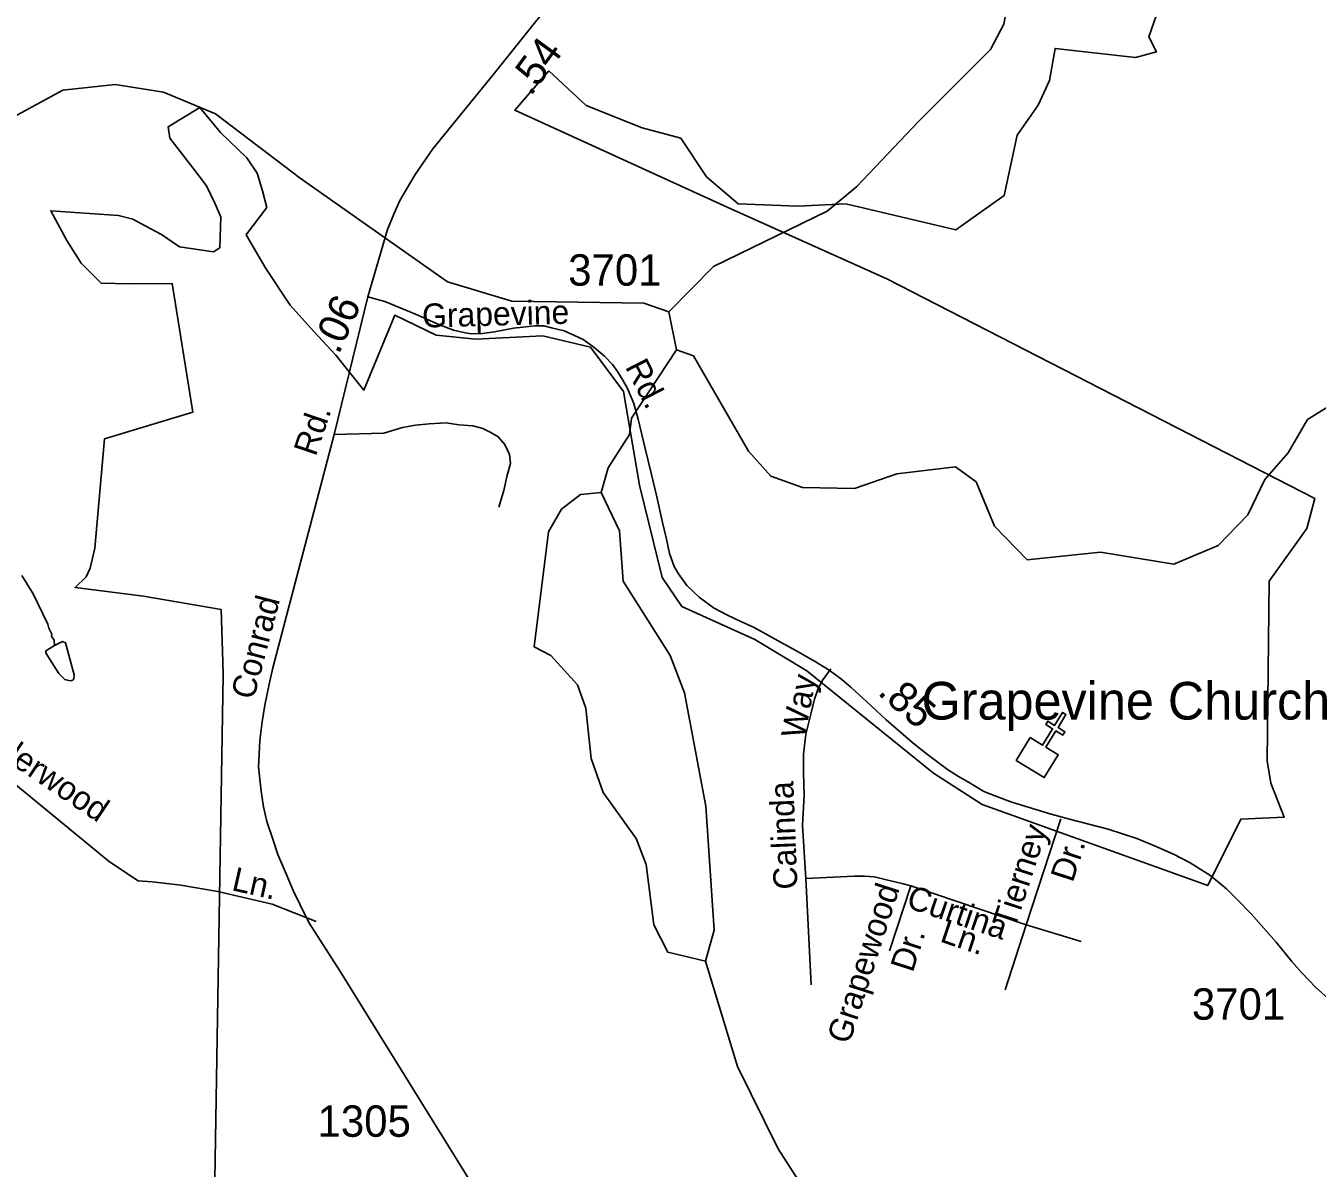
# Model space of a CAD drawing. Extents: x 1547597 to 1699558, y 810033 to 920809.
# Drawn here: x 1571901 to 1577045, y 863625 to 868175 of the extents above; entities that cross this region are included whole.
import ezdxf

# ---------------------------------------------------------------- set-up
doc = ezdxf.new("R2010")
doc.units = 0
for name, color, linetype in [('Exist Boundary Political City Limit New', 7, 'Continuous'), ('Exist Cultural Church CELL', 7, 'Continuous'), ('Exist Cultural Church Label', 7, 'Continuous'), ('Exist Hydrographic Creek Single Shore', 7, 'Continuous'), ('Exist Hydrographic Misc Water Feature', 7, 'Continuous'), ('Exist Hydrographic Pond Under 1500 Sq Ft', 7, 'Continuous'), ('Exist Road Non-System Type 51', 7, 'Continuous'), ('Exist Road Non-System Type 51 Label', 7, 'Continuous'), ('Exist Road Secondary Mileage Hundredths English Label', 7, 'Continuous'), ('Exist Road Secondary Type 51 Attributed', 7, 'Continuous'), ('Exist Road Secondary Type 51 Label', 7, 'Continuous'), ('Exist Road Secondary Type 51 Number Label', 7, 'Continuous'), ('Map Preparation Boundary City Limit Buffer Line', 7, 'Continuous')]:
    doc.layers.add(name, color=color, linetype=linetype)

msp = doc.modelspace()

# ---------------------------------------------------------------- linework, layer by layer
at = {"layer": 'Exist Boundary Political City Limit New'}
for points in [[(1573984.8, 867996.4), (1574133.3, 867857.5), (1574357, 867768.7), (1574509.8, 867727.7), (1574613.2, 867573.1), (1574739.1, 867465.7), (1574976.9, 867456.4), (1575168, 867465.7), (1575606.2, 867363.1), (1575798.3, 867499), (1575850.9, 867739.4), (1575933.4, 867859.6), (1575978.5, 867957.3), (1576001, 868085), (1576322.3, 868048.3), (1576404.8, 868070.8), (1576374.8, 868130.9), (1576435.6, 868307.9)], [(1572176.6, 866095.2), (1572214.4, 866530), (1572566, 866636), (1572484.1, 867148.1), (1572314.2, 867147.2), (1572201.6, 867149.9), (1572122.2, 867230.1), (1572065, 867320.1), (1572000.5, 867438.7), (1572269.7, 867420), (1572328, 867405.4), (1572376.3, 867377.8), (1572441.6, 867343.3), (1572513.1, 867294.4), (1572648.8, 867275.5), (1572673.7, 867291.4), (1572677.6, 867414.6), (1572653.5, 867468.1), (1572621.3, 867538), (1572566.9, 867609.9), (1572475.4, 867727.6), (1572468.3, 867773), (1572594, 867849.1), (1572676.4, 867750.6), (1572781, 867649.2), (1572822.2, 867588.3), (1572844.4, 867518.4), (1572861.5, 867450.9), (1572781.3, 867346.2), (1572779.2, 867342.3), (1572857.7, 867208.6), (1572954.4, 867062.6), (1573048, 866958.2), (1573136.5, 866862.8), (1573248.1, 866723.5), (1573370.6, 867022.2), (1573535.4, 866943), (1573693.5, 866926.5), (1573960.9, 866940), (1574149.9, 866894.7), (1574282.5, 866718.6), (1574346, 866346.2), (1574436.1, 865977.8), (1574514.9, 865862.3), (1574805.1, 865730.9), (1575012.4, 865606.4), (1575516.7, 865198.3), (1575710.2, 865073.8), (1576609.4, 864751), (1576741.6, 865015.6), (1576914.3, 865023.1), (1576860.3, 865159.2), (1576846.3, 865248.2), (1576854.3, 865962.8), (1577004.4, 866173.3), (1577036.5, 866291.9), (1575331.3, 867166.8), (1574694.5, 867452.8), (1573848.8, 867838.9), (1573984.8, 867996.4)], [(1572641.9, 862855.3), (1572687.5, 865590.5), (1572685.5, 865642), (1572678.8, 865850), (1572369.6, 865903.1), (1572097.4, 865938.1), (1572141.5, 865980.2), (1572157.6, 866015.5), (1572176.6, 866095.2)]]:
    msp.add_lwpolyline(points, dxfattribs=at)
at = {"layer": 'Exist Cultural Church CELL'}
msp.add_lwpolyline([(1575902.7, 865340.2), (1575951.3, 865310.5), (1575991.1, 865375.4), (1575963.9, 865392.1), (1575972.2, 865405.7), (1575999.5, 865389), (1576031, 865440.2), (1576044.7, 865431.8), (1576013.2, 865380.6), (1576040.4, 865363.8), (1576032, 865350.2), (1576004.8, 865367), (1575964.9, 865302.1), (1576014, 865271.8), (1575958.2, 865181.1), (1575846.9, 865249.5)], close=True, dxfattribs=at)
at = {"layer": 'Exist Hydrographic Creek Single Shore'}
msp.add_line((1574493.4, 866884.5), (1574462.5, 867036.3), dxfattribs=at)
for points in [[(1572994.6, 867567.9), (1572656.5, 867824.6), (1572449.5, 867910.9), (1572257.5, 867941.1), (1572048.4, 867919), (1571838.4, 867805.1), (1571679.4, 867772.2), (1571622.4, 867806.2), (1571607.4, 867914.8), (1571499.5, 867976.1)], [(1574462.5, 867036.3), (1574363.4, 867071), (1573837.5, 867078.4), (1573580.5, 867155.9), (1572994.6, 867567.9)], [(1574193.5, 866316.1), (1574220.4, 866414.2), (1574305.5, 866547), (1574314.4, 866612.5), (1574493.4, 866884.5)], [(1577351.5, 866744.6), (1577150.5, 866696.1), (1577007.5, 866607.1), (1576930.5, 866474.1), (1576837.5, 866367.7), (1576768.5, 866227.9), (1576650.5, 866105.6), (1576474.5, 866030.4), (1576182.5, 866078.9), (1575890.5, 866048.8), (1575759.4, 866182.7), (1575686.4, 866358.2), (1575604.5, 866419), (1575370.5, 866390.8), (1575202.5, 866331.8), (1574994.5, 866336), (1574869.5, 866381.3), (1574779.5, 866481.5), (1574560.5, 866860.2), (1574493.4, 866884.5)], [(1574608.5, 864449.8), (1574643.4, 864573.7), (1574609.5, 865066.9), (1574524.5, 865518.4), (1574467.5, 865667.3), (1574280.5, 865963.1), (1574266.5, 866163.8), (1574193.5, 866316.1)], [(1575662.4, 861831.8), (1575479.4, 862393.5), (1575416.5, 862670.5), (1575328.5, 862895.5), (1574979.5, 863575.6), (1574897.5, 863701.9), (1574735.5, 864030.2), (1574608.5, 864449.8)]]:
    msp.add_lwpolyline(points, dxfattribs=at)
at = {"layer": 'Exist Hydrographic Misc Water Feature'}
for points in [[(1575211.6, 867535.7), (1575457.5, 867794.2), (1575744.5, 868080.4), (1575796.5, 868181.2), (1575823.5, 868321.9), (1575783.4, 868447.3), (1575793.5, 868571.9), (1575895.5, 868671.6), (1576213.5, 868773.5), (1576398.5, 868937.1), (1576646.5, 869303.1), (1576772.5, 869431.8), (1576876.5, 869666.1), (1576970.5, 869805.4), (1577171.5, 869909.6), (1577413.5, 869934.3), (1577671.4, 869869.9)], [(1574462.5, 867036.3), (1574640.5, 867216.4), (1575093.4, 867437.1), (1575211.6, 867535.7)], [(1572014.9, 865706.9), (1572013.8, 865727.6), (1572004, 865743.7), (1572004.1, 865751.7), (1571992.3, 865775.9), (1571988.5, 865791.9), (1571930, 865912.6), (1571884.9, 865985.2)], [(1572014.9, 865706.9), (1572031.6, 865715.4), (1572047.7, 865723.2), (1572059.3, 865717.5), (1572094.1, 865590.7), (1572092, 865574.7), (1572087.9, 865568.7), (1572077.8, 865566.9), (1572055.9, 865571.2), (1572032.2, 865595.5), (1571989, 865664), (1571981.3, 865678), (1571981.4, 865686), (1572014.9, 865706.9)]]:
    msp.add_lwpolyline(points, dxfattribs=at)
at = {"layer": 'Exist Hydrographic Pond Under 1500 Sq Ft'}
msp.add_lwpolyline([(1574608.5, 864449.8), (1574458.5, 864485.6), (1574402.5, 864595), (1574372.5, 864835.4), (1574332.5, 864937.9), (1574201.5, 865121.1), (1574153.5, 865256.7), (1574131.4, 865457.4), (1574099.4, 865550), (1573992.5, 865667), (1573926.5, 865701.2), (1573983.5, 866159.6), (1574034.4, 866250.5), (1574110.5, 866308), (1574193.5, 866316.1)], dxfattribs=at)
at = {"layer": 'Exist Road Non-System Type 51'}
for p, q in [((1576024.1, 865016.9), (1575886.1, 864594.6)), ((1575008.3, 864779.5), (1575030.2, 864355)), ((1575426, 864749.5), (1575342.3, 864490.6)), ((1575426, 864749.5), (1575886.1, 864594.6)), ((1575886.1, 864594.6), (1575802.2, 864335.8)), ((1575886.1, 864594.6), (1576105.3, 864527.6))]:
    msp.add_line(p, q, dxfattribs=at)
for points in [[(1573129.2, 866547.6), (1573327.2, 866552.6), (1573401.7, 866575.7), (1573453.7, 866584.8), (1573507.8, 866590.1), (1573575.9, 866593.2), (1573625.8, 866586.3), (1573681.8, 866581.6), (1573721.8, 866571), (1573751.5, 866556.6), (1573783.3, 866538.1), (1573808.9, 866507.6), (1573828.3, 866467.4), (1573831.8, 866431.3), (1573817, 866379.6), (1573806.3, 866329.5), (1573785.3, 866257.9)], [(1575108.5, 865614.4), (1575075.8, 865570.8), (1575057.3, 865535.2), (1575042.7, 865493.2), (1575030, 865439.5), (1575008.7, 865353.8), (1574999.3, 865273.8), (1574998.5, 865199.8), (1575001.2, 865111.7), (1574995.4, 864989.7), (1575008.3, 864779.5)], [(1573057.9, 864607.9), (1572881.9, 864676.6), (1572666.1, 864727.5), (1572518.1, 864752.9), (1572403.8, 864765.6), (1572348.8, 864769.8), (1572234.6, 864846), (1571718.4, 865269.5), (1571553.4, 865413.5), (1571502.6, 865430.4), (1571367.3, 865561.7)], [(1575008.3, 864779.5), (1575200.4, 864788.6), (1575242.4, 864788.2), (1575282.4, 864785.6), (1575318.5, 864777), (1575362.3, 864766.4), (1575396.2, 864757.9), (1575426, 864749.5)]]:
    msp.add_lwpolyline(points, dxfattribs=at)
at = {"layer": 'Exist Road Secondary Type 51 Attributed'}
for points in [[(1574631, 868995.4), (1574588.4, 868968.3), (1574538, 868933.4), (1574472.1, 868871.4), (1574398.5, 868801.6), (1574297.8, 868708.5), (1574063.4, 868354.7), (1573926.4, 868183.8), (1573766.8, 867984.6), (1573522.6, 867684.6), (1573452.4, 867583.3), (1573391, 867479.2), (1573366.7, 867425.4), (1573341.8, 867363.2), (1573262.9, 867095.5)], [(1573262.9, 867095.5), (1573129.2, 866547.6), (1572885.6, 865618.6), (1572870.5, 865552.8), (1572853.4, 865468.9), (1572842.4, 865403.1), (1572833.3, 865329.3), (1572830.6, 865275.3), (1572827.8, 865223.3), (1572833, 865175.2), (1572838.4, 865127.1), (1572847.6, 865064.8), (1572860.6, 865006.7), (1572883.7, 864940.2), (1572904.8, 864874), (1572937.6, 864797.5), (1572966.7, 864731), (1572992, 864676.7), (1573029, 864604.1), (1573151.8, 864411), (1573825.8, 863324.8)], [(1577101, 864290.8), (1577038.7, 864346.8), (1576984.4, 864402.8), (1576944.2, 864448.1), (1576881.9, 864525.1), (1576841.8, 864570.4), (1576782.1, 864637.7), (1576729.4, 864692.6), (1576684.2, 864737.3), (1576638.9, 864775.2), (1576617.4, 864792.2), (1576539.8, 864840.9), (1576472.5, 864876), (1576397.8, 864908.8), (1576327.6, 864938.2), (1576212.2, 864976.1), (1576058.8, 865015.2), (1575985.2, 865035.5), (1575864.1, 865072.3), (1575825, 865083.8), (1575765.4, 865106.6), (1575717.5, 865125.4), (1575656.1, 865162.2), (1575616.6, 865184.8), (1575572.8, 865213.5), (1575493.2, 865272.7), (1575436, 865317.9), (1575327.4, 865411.9), (1575251, 865483.2), (1575188.8, 865539.5), (1575151.6, 865571.5), (1575101.8, 865608.3), (1575042.4, 865645), (1574966, 865688.6), (1574910, 865719.2), (1574802.7, 865778.9), (1574749, 865802.9), (1574693.8, 865829.5), (1574641.2, 865856.7), (1574583.4, 865899.1), (1574534.5, 865945.5), (1574500.5, 865992), (1574483.6, 866021.4), (1574465.2, 866074), (1574452.7, 866130), (1574437.4, 866196.8), (1574415.1, 866298.7), (1574393.6, 866387.5), (1574368.7, 866491.7), (1574340.4, 866608.8), (1574323.4, 866671.1), (1574298.5, 866730.5), (1574279.8, 866764.4), (1574258.3, 866797.8), (1574238.2, 866825.6), (1574206, 866859.5), (1574164.4, 866895.2), (1574120.8, 866925.7), (1574087.4, 866941.6), (1574045, 866960.2), (1573995.2, 866972.7), (1573964, 866980.1), (1573929.8, 866980.1), (1573843.8, 866970.4), (1573767.9, 866956.3), (1573720.1, 866949.6), (1573678.1, 866948.3), (1573651.7, 866951.8), (1573605.2, 866962.5), (1573545.8, 866985.7), (1573453.3, 867027), (1573331.6, 867076.8), (1573262.9, 867095.5)]]:
    msp.add_lwpolyline(points, dxfattribs=at)
at = {"layer": 'Map Preparation Boundary City Limit Buffer Line'}
for points in [[(1573984.8, 867996.4), (1574133.3, 867857.5), (1574357, 867768.7), (1574509.8, 867727.7), (1574613.2, 867573.1), (1574739.1, 867465.7), (1574976.9, 867456.4), (1575168, 867465.7), (1575606.2, 867363.1), (1575798.3, 867499), (1575850.9, 867739.4), (1575933.4, 867859.6), (1575978.5, 867957.3), (1576001, 868085), (1576322.3, 868048.3), (1576404.8, 868070.8), (1576374.8, 868130.9), (1576435.6, 868307.9)], [(1572176.6, 866095.2), (1572214.4, 866530), (1572566, 866636), (1572484.1, 867148.1), (1572314.2, 867147.2), (1572201.6, 867149.9), (1572122.2, 867230.1), (1572065, 867320.1), (1572000.5, 867438.7), (1572269.7, 867420), (1572328, 867405.4), (1572376.3, 867377.8), (1572441.6, 867343.3), (1572513.1, 867294.4), (1572648.8, 867275.5), (1572673.7, 867291.4), (1572677.6, 867414.6), (1572653.5, 867468.1), (1572621.3, 867538), (1572566.9, 867609.9), (1572475.4, 867727.6), (1572468.3, 867773), (1572594, 867849.1), (1572676.4, 867750.6), (1572781, 867649.2), (1572822.2, 867588.3), (1572844.4, 867518.4), (1572861.5, 867450.9), (1572781.3, 867346.2), (1572779.2, 867342.3), (1572857.7, 867208.6), (1572954.4, 867062.6), (1573048, 866958.2), (1573136.5, 866862.8), (1573248.1, 866723.5), (1573370.6, 867022.2), (1573535.4, 866943), (1573693.5, 866926.5), (1573960.9, 866940), (1574149.9, 866894.7), (1574282.5, 866718.6), (1574346, 866346.2), (1574436.1, 865977.8), (1574514.9, 865862.3), (1574805.1, 865730.9), (1575012.4, 865606.4), (1575516.7, 865198.3), (1575710.2, 865073.8), (1576609.4, 864751), (1576741.6, 865015.6), (1576914.3, 865023.1), (1576860.3, 865159.2), (1576846.3, 865248.2), (1576854.3, 865962.8), (1577004.4, 866173.3), (1577036.5, 866291.9), (1575331.3, 867166.8), (1574694.5, 867452.8), (1573848.8, 867838.9), (1573984.8, 867996.4)], [(1572641.9, 862855.3), (1572687.5, 865590.5), (1572685.5, 865642), (1572678.8, 865850), (1572369.6, 865903.1), (1572097.4, 865938.1), (1572141.5, 865980.2), (1572157.6, 866015.5), (1572176.6, 866095.2)]]:
    msp.add_lwpolyline(points, dxfattribs=at)

# ---------------------------------------------------------------- texts
at = {"layer": 'Exist Cultural Church Label'}
msp.add_text('Grapevine Church', height=150, dxfattribs=at).set_placement((1575469.5, 865412))
at = {"layer": 'Exist Road Non-System Type 51 Label'}
for s, rotation, p in [('Way', 79.1093, (1575002.6, 865332.4)), ('Thunderwood', 326.1202, (1571544.9, 865432.8)), ('Calinda', 92.263, (1574975.5, 864736.9)), ('Tierney', 71.9037, (1575840, 864573.3)), ('Dr.', 71.9037, (1576071.2, 864759.7)), ('Ln.', 347.2521, (1572717.3, 864733.1)), ('Grapewood', 72.0844, (1575181.1, 864115.3)), ('Curtina', 341.3933, (1575403.9, 864664.9)), ('Ln.', 341.3933, (1575538.3, 864529.1)), ('Dr.', 72.0844, (1575433.8, 864401.4))]:
    msp.add_text(s, height=95, rotation=rotation, dxfattribs=at).set_placement(p)
at = {"layer": 'Exist Road Secondary Mileage Hundredths English Label'}
for s, rotation, p in [('.54', 53.8443, (1573912.6, 867891.1)), ('.06', 65.8128, (1573147.7, 866862.7)), ('.85', 318.9254, (1575290.1, 865515.5))]:
    msp.add_text(s, height=120, rotation=rotation, dxfattribs=at).set_placement(p)
at = {"layer": 'Exist Road Secondary Type 51 Label'}
for s, rotation, p in [('Grapevine', 1.5443, (1573480.9, 866973)), ('Rd.', 297.0569, (1574286.5, 866817.3)), ('Rd.', 71.2595, (1573055.8, 866456.7)), ('Conrad', 75.3069, (1572808.8, 865487.5))]:
    msp.add_text(s, height=95, rotation=rotation, dxfattribs=at).set_placement(p)
at = {"layer": 'Exist Road Secondary Type 51 Number Label'}
for s, p in [('3701', (1574061.7, 867140.1)), ('3701', (1576546.3, 864216.7)), ('1305', (1573063.1, 863750.3))]:
    msp.add_text(s, height=125, dxfattribs=at).set_placement(p)

doc.saveas('drawing.dxf')
